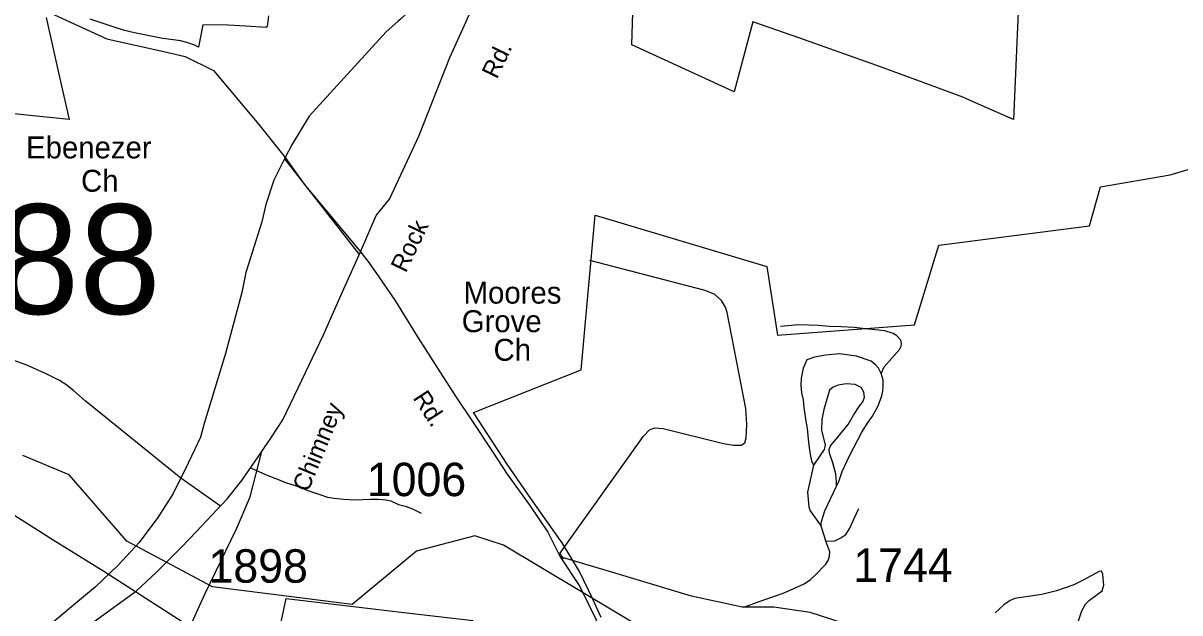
# Model space of a CAD drawing. Extents: x 884530 to 1028605, y 526725 to 653634.
# Drawn here: x 975781 to 980108, y 598211 to 600417 of the extents above; entities that cross this region are included whole.
import ezdxf

# ---------------------------------------------------------------- set-up
doc = ezdxf.new("R2010")
doc.units = 0
for name, color, linetype in [('Exist Boundary Political City Limit New', 7, 'Continuous'), ('Exist Cultural Church with Cemetery Label', 7, 'Continuous'), ('Exist Hydrographic Creek Single Shore', 7, 'Continuous'), ('Exist Road Non-System Type 51', 7, 'Continuous'), ('Exist Road Primary Interstate Structure Ovrhead Sign Number Label', 7, 'Continuous'), ('Exist Road Primary US Attributed', 7, 'Continuous'), ('Exist Road Primary US Divided Attributed', 7, 'Continuous'), ('Exist Road Secondary Type 51 Attributed', 7, 'Continuous'), ('Exist Road Secondary Type 51 Label', 7, 'Continuous'), ('Exist Road Secondary Type 51 Number Label', 7, 'Continuous'), ('Exist Utilities Electrical Transmission Line', 7, 'Continuous'), ('Map Preparation Boundary City Limit Buffer Line', 7, 'Continuous')]:
    doc.layers.add(name, color=color, linetype=linetype)

msp = doc.modelspace()

# ---------------------------------------------------------------- linework, layer by layer
at = {"layer": 'Exist Boundary Political City Limit New'}
for points in [[(979535, 601207.6), (979485.8, 600056.9), (979366.2, 600108.9), (979295.9, 600139.6), (979147.7, 600194.4), (978970.1, 600260), (978855.1, 600300.9), (978686.6, 600360.6), (978510.9, 600422), (978440.6, 600159.7), (978058.4, 600335.6), (978066.2, 600617.1)], [(975867.8, 600438.4), (975917.8, 600214.8), (975953.2, 600056.6)], [(976699, 600443.9), (976694.1, 600404.2), (976688.9, 600400.2), (976613.8, 600405.6), (976548.6, 600409.1), (976453.4, 600409.8), (976437.6, 600326.4), (976419.4, 600335.2), (976394.1, 600344.7), (976370.5, 600350.9), (976352.9, 600352.5), (976304.3, 600358.8), (976278.6, 600363.8), (976197.4, 600380.8), (976160.2, 600389.8), (976117.6, 600402.5), (976032.2, 600431.2)], [(975953.2, 600056.6), (975805.8, 600071.1), (975268.7, 600128.6)], [(977943.2, 598193.8), (977911.9, 598263.1), (977862.5, 598365.9), (977797.4, 598473.8), (977742.9, 598551.1), (977680.4, 598639.2), (977591.6, 598768.1), (977465.6, 598960.8), (977868.1, 599120.8), (977921.2, 599698.1), (978563.4, 599506.4), (978602.2, 599249.9), (979114.9, 599288.8), (979206.2, 599586.1), (979770.1, 599658.7), (979810.9, 599804.4), (980071.1, 599849.4), (980680, 600029.2)], [(976721.9, 598060.1), (976765.1, 598264.7), (976838.6, 598256), (977204.9, 598212.9), (977464.1, 598182.4)]]:
    msp.add_lwpolyline(points, dxfattribs=at)
at = {"layer": 'Exist Hydrographic Creek Single Shore'}
msp.add_lwpolyline([(980908.3, 597098.1), (980426.5, 597147.2), (980319.5, 597192), (979987, 597464.5), (979649.8, 597599.3), (978971.7, 597757.3), (978289.1, 598040.1), (977578.4, 598464.7), (977471.2, 598499.7), (977252.4, 598441.7), (977012, 598243.1), (976489, 598309.4), (976169.6, 598479.9), (975953.1, 598727.1), (975780.4, 598799.5)], dxfattribs=at)
at = {"layer": 'Exist Road Non-System Type 51'}
for p, q in [((976759.1, 599909.2), (977038.5, 599551.1)), ((976519.9, 598610.6), (976370.8, 598715.6)), ((977788.1, 598433.7), (977800.9, 598413.5))]:
    msp.add_line(p, q, dxfattribs=at)
for points in [[(976370.8, 598715.6), (976012.9, 599004.6), (975970.9, 599041.9), (975940.5, 599065.3), (975916.9, 599080.1), (975867, 599105.7), (975794.7, 599137.6), (975551, 599225.8), (973824, 599686.1), (973456, 599808.3), (973324.5, 599876.5)], [(977788.1, 598433.7), (978101.5, 598871.7), (978124.6, 598896.4), (978142.7, 598902.9), (978175.1, 598900.6), (978400.2, 598844.7), (978438.8, 598838.5), (978466.9, 598838.5), (978480.1, 598847.4), (978485.5, 598865.7), (978488.5, 598915.8), (978484.8, 598976.3), (978414.5, 599334.4), (978408.7, 599354.4), (978393.5, 599380), (978368, 599401.4), (978332, 599417.1), (977901.1, 599529.3)], [(978990, 599106.8), (979001.6, 599131.3), (979058.7, 599196.6), (979064.8, 599208.8), (979066.1, 599218.6), (979064.2, 599231.1), (979047.8, 599248.9), (979036, 599256), (979003.9, 599265.7), (978921.2, 599274.9), (978889, 599278.3), (978841.4, 599281.2), (978796, 599282.5), (978756, 599286.1), (978682.5, 599288.6), (978614.3, 599282.5)], [(978990, 599106.8), (978980.2, 599126.5), (978969.1, 599138.8), (978953.6, 599152.2), (978897.9, 599171.9), (978834.1, 599180.5), (978783.7, 599175.6), (978740.8, 599167.1), (978712.3, 599157.4), (978699, 599126.9), (978691.7, 599089.7), (978690.4, 599062.7), (978692.8, 599034.1), (978698.2, 599008.4), (978701, 598979.2), (978708.9, 598928.9), (978713.8, 598901.1), (978718.7, 598849.1), (978721.6, 598829.3), (978724.8, 598804.9), (978729.8, 598780.3), (978737.4, 598763.3)], [(978823.4, 598684.7), (978832.7, 598702.8), (978845.1, 598739.8), (978870.9, 598796.3), (978918.2, 598886.7), (978941.7, 598924.9), (978958.7, 598947.2), (978978.9, 598985.3), (978992.5, 599023.4), (978996.2, 599040.5), (978998.5, 599057.8), (978997.4, 599081.1), (978990, 599106.8)], [(978823.4, 598684.7), (978823.4, 598701.8), (978820.7, 598731.6), (978809.8, 598772), (978797.3, 598808.6), (978796, 598822.1), (978800.9, 598835.5), (978815.4, 598853.2), (978839, 598881), (978867, 598915.9), (978887.3, 598950.3), (978907.8, 598982.9), (978921.5, 599000.8), (978927.7, 599017.7), (978926.1, 599036.8), (978915.9, 599054.4), (978893, 599065.1), (978859.9, 599067.6), (978829.1, 599062.7), (978810.8, 599055.3), (978797.5, 599044.1), (978775.5, 598971.9), (978768.5, 598934.1), (978767.7, 598894.2), (978781.2, 598838.1), (978777.8, 598821.9), (978761.6, 598799.3), (978737.4, 598763.3)], [(976634, 598752), (976696.7, 598725.2), (976733.1, 598710.9), (976762.8, 598698.9), (976798.2, 598688.3), (976841.9, 598670.6), (976891.6, 598653.7), (976920.2, 598644.6), (976944.9, 598640.7), (976980, 598636.8), (977021.6, 598634.2), (977050.2, 598635.5), (977080, 598636.8), (977110, 598636.8), (977137.3, 598634.2), (977156.7, 598630.3), (977185.3, 598617.3), (977210, 598610.8), (977237.3, 598600.4), (977269.8, 598584)], [(978737.4, 598763.3), (978714.4, 598662.3), (978718.9, 598622.3), (978720.5, 598608), (978725.1, 598592.6), (978765.5, 598535.8)], [(978765.5, 598535.8), (978765.6, 598545.9), (978766.9, 598553.5), (978780, 598593.6), (978823.4, 598684.7)], [(978783.2, 598479.4), (978817.5, 598480.8), (978839.5, 598491.6), (978858.8, 598504.8), (978873.5, 598527.7), (978888.9, 598563.9), (978907.2, 598601.4)], [(978783.2, 598479.4), (978778.7, 598497.6), (978765.5, 598535.8)], [(978480.4, 598233.8), (978533.6, 598254.4), (978603, 598277.5), (978629.9, 598287.4), (978702.7, 598319.9), (978726.2, 598336), (978746.6, 598355.3), (978784, 598393.8), (978792.5, 598407.7), (978796.8, 598423.7), (978798, 598439.8), (978783.2, 598479.4)], [(979713.6, 598135.5), (979741.2, 598219.3), (979754.2, 598244.5), (979769.7, 598259.1), (979816.9, 598294.1), (979823.3, 598314.5), (979821, 598339.6), (979819.1, 598356.6), (979814.4, 598367.3), (979805.5, 598366.5), (979746.5, 598333.3), (979710.7, 598316.5), (979646.2, 598293.3), (979591.6, 598280.3), (979531.4, 598271.3), (979505.4, 598267.7), (979490.8, 598265.6), (979472.9, 598257.5), (979449.3, 598242.1), (979416.8, 598211.2)]]:
    msp.add_lwpolyline(points, dxfattribs=at)
at = {"layer": 'Exist Road Primary US Attributed'}
msp.add_lwpolyline([(977042.9, 599561.1), (977101.6, 599697.9), (977151.4, 599759), (977260.9, 599993.8), (977377, 600288.2), (977462.3, 600474.8), (977528.8, 600592.9), (977636.9, 600738.8), (977931.5, 601063.4)], dxfattribs=at)
at = {"layer": 'Exist Road Primary US Divided Attributed'}
for points in [[(977931.5, 601063.4), (977607.1, 600784.5), (977452.4, 600661.4), (977317.5, 600548.3), (977193, 600431), (977183.1, 600422.4), (977138.6, 600383.8), (976850.7, 600068.3), (976786.7, 599962), (976760.8, 599914.3)], [(976760.8, 599914.3), (976719.1, 599829.6), (976689.6, 599739), (976673.8, 599673.2), (976638.2, 599558.8), (976613.8, 599484), (976599.8, 599409.7), (976538.1, 599181.1), (976457.9, 598920), (976444.1, 598869), (976422.9, 598823), (976398.3, 598771.7), (976342.1, 598657.9), (976285.4, 598567.7), (976215.7, 598474.1), (976136.1, 598389), (976051.5, 598309.3), (975856.6, 598146), (975853, 598142.7), (975635.1, 597995.3)], [(976673.8, 598814.8), (976710.8, 598868.3), (976752.4, 598933.9), (976810, 599053.3), (976904.2, 599251.1), (976932.4, 599313.6), (976980.2, 599423.7), (977042.9, 599561.1)], [(975680, 597944.4), (975809.4, 598020.6), (975925.3, 598101), (975963.9, 598127.1), (976047.5, 598179.8), (976205.8, 598293.4), (976279, 598362), (976373.6, 598456.7), (976428.7, 598514), (976545.2, 598638.9), (976599, 598706.7), (976673.8, 598814.8)]]:
    msp.add_lwpolyline(points, dxfattribs=at)
at = {"layer": 'Exist Road Secondary Type 51 Attributed'}
for points in [[(975442.4, 601038.2), (975523, 600827.6), (975572.3, 600662.9), (975712.2, 600547.7), (975868.5, 600461.2), (976094.7, 600358.3), (976312.7, 600308.9), (976386.8, 600292.5), (976493.7, 600239), (976662.3, 600037.3), (976760.8, 599914.3)], [(976760.8, 599914.3), (976832.7, 599814.5), (977042.9, 599561.1)], [(977042.9, 599561.1), (977074.8, 599521.3), (977111.6, 599468.5), (977174.3, 599376.9), (977249.8, 599253.3), (977340.2, 599113.4), (977401, 599018.6), (977461.7, 598926.5), (977537.6, 598812.9), (977591.1, 598730.6), (977676, 598613.1), (977743.7, 598513.5), (977790.3, 598421.4)], [(976068.4, 597469.3), (976135.1, 597563.9), (976168, 597616.7), (976254.8, 597814.5), (976400.2, 598147.2), (976460.6, 598281.9), (976578.9, 598525.6), (976630.8, 598645.9), (976673.8, 598814.8)], [(981412.2, 596897.7), (981414.8, 597054.5), (981422.5, 597288.4), (981455.9, 597619.9), (981455.9, 597694.5), (981422.5, 597725.3), (981368.6, 597745.9), (981021.8, 597774.2), (980439.7, 597817.6), (980249.6, 597843.3), (979679.4, 597917.9), (979402, 597953.8), (979233.4, 598017.2), (978887, 598161), (978725.2, 598212.4), (978589.1, 598233), (978470.9, 598233), (978280.8, 598274.1), (977961.7, 598370.1), (977790.3, 598421.4)], [(977790.3, 598421.4), (977863.1, 598310.3), (977922.8, 598187.3), (977961.7, 598084.2), (977980.6, 598000.6)]]:
    msp.add_lwpolyline(points, dxfattribs=at)
at = {"layer": 'Exist Utilities Electrical Transmission Line'}
msp.add_lwpolyline([(975705.2, 598604.7), (975893.2, 598484.1), (976083.1, 598367.4), (976715.5, 597961.2), (976866.5, 597871.9), (976942.7, 597819.2), (977080, 597736.4), (977554.7, 597343.7), (977613.1, 597235.7), (977719.5, 597013.9), (977828.4, 596809.8), (977903.5, 596665.1), (978017.9, 596443.1), (978126.7, 596233.3), (978160.3, 596166), (978158.8, 595889.9), (978153.9, 595750), (978147.7, 595339.8)], dxfattribs=at)
at = {"layer": 'Map Preparation Boundary City Limit Buffer Line'}
for points in [[(979535, 601207.6), (979485.8, 600056.9), (979366.2, 600108.9), (979295.9, 600139.6), (979147.7, 600194.4), (978970.1, 600260), (978855.1, 600300.9), (978686.6, 600360.6), (978510.9, 600422), (978440.6, 600159.7), (978058.4, 600335.6), (978066.2, 600617.1)], [(975867.8, 600438.4), (975917.8, 600214.8), (975953.2, 600056.6)], [(976699, 600443.9), (976694.1, 600404.2), (976688.9, 600400.2), (976613.8, 600405.6), (976548.6, 600409.1), (976453.4, 600409.8), (976437.6, 600326.4), (976419.4, 600335.2), (976394.1, 600344.7), (976370.5, 600350.9), (976352.9, 600352.5), (976304.3, 600358.8), (976278.6, 600363.8), (976197.4, 600380.8), (976160.2, 600389.8), (976117.6, 600402.5), (976032.2, 600431.2)], [(975953.2, 600056.6), (975805.8, 600071.1), (975268.7, 600128.6)], [(977943.2, 598193.8), (977911.9, 598263.1), (977862.5, 598365.9), (977797.4, 598473.8), (977742.9, 598551.1), (977680.4, 598639.2), (977591.6, 598768.1), (977465.6, 598960.8), (977868.1, 599120.8), (977921.2, 599698.1), (978563.4, 599506.4), (978602.2, 599249.9), (979114.9, 599288.8), (979206.2, 599586.1), (979770.1, 599658.7), (979810.9, 599804.4), (980071.1, 599849.4), (980680, 600029.2)], [(976721.9, 598060.1), (976765.1, 598264.7), (976838.6, 598256), (977204.9, 598212.9), (977464.1, 598182.4)]]:
    msp.add_lwpolyline(points, dxfattribs=at)

# ---------------------------------------------------------------- texts
at = {"layer": 'Exist Cultural Church with Cemetery Label'}
for s, p in [('Ebenezer', (975792.3, 599910.9)), ('Ch', (975998, 599786.3)), ('Moores', (977428.9, 599367.9)), ('Grove', (977421.8, 599261.2)), ('Ch', (977540.8, 599154.2))]:
    msp.add_text(s, height=82.02, dxfattribs=at).set_placement(p)
at = {"layer": 'Exist Road Primary Interstate Structure Ovrhead Sign Number Label'}
msp.add_text('S188', height=410.1, dxfattribs=at).set_placement((975015, 599329.1))
at = {"layer": 'Exist Road Secondary Type 51 Label'}
for s, rotation, p in [('Rd.', 64.0958, (977552.8, 600204.8)), ('Rock', 64.2831, (977212.2, 599480.1)), ('Rd.', 303.0832, (977237.1, 599015.4)), ('Chimney', 67.6514, (976847, 598659.9))]:
    msp.add_text(s, height=65.62, rotation=rotation, dxfattribs=at).set_placement(p)
at = {"layer": 'Exist Road Secondary Type 51 Number Label'}
for s, p in [('1006', (977066.6, 598647.9)), ('1898', (976474.6, 598324.3)), ('1744', (978886.2, 598327.5))]:
    msp.add_text(s, height=125, dxfattribs=at).set_placement(p)

doc.saveas('drawing.dxf')
